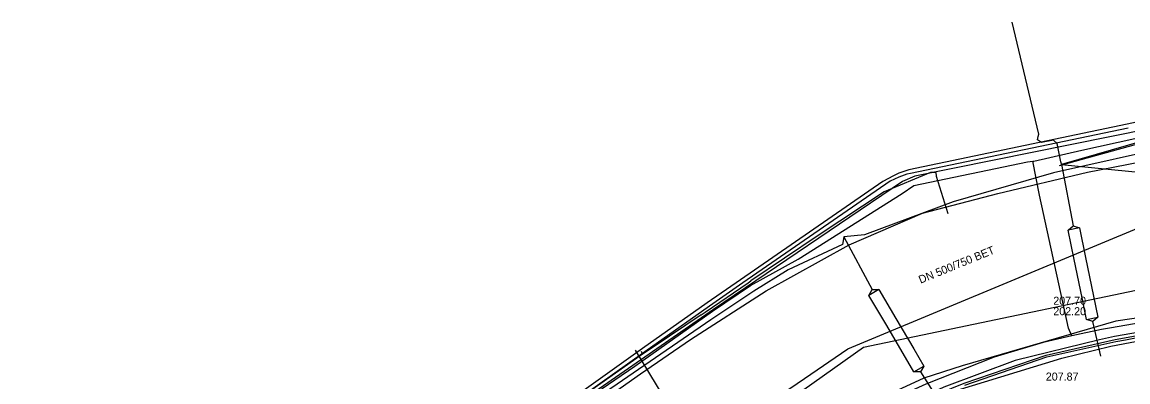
# Model space of a CAD drawing. Extents: x -600309 to -598967, y -1161267 to -1160292.
# Drawn here: x -599534.7 to -599424.1, y -1161113.3 to -1161077.3 of the extents above; entities that cross this region are included whole.
import ezdxf

# ---------------------------------------------------------------- set-up
doc = ezdxf.new("R2010")
doc.units = 0
for name, color, linetype in [('Vrstva 12', 7, 'Continuous'), ('Vrstva 13', 7, 'Continuous'), ('Vrstva 42', 7, 'Continuous'), ('Vrstva 44', 7, 'Continuous'), ('Vrstva 51', 7, 'Continuous'), ('Vrstva 52', 7, 'Continuous'), ('Vrstva 54', 7, 'Continuous'), ('Vrstva 55', 7, 'Continuous'), ('Vrstva 58', 7, 'Continuous'), ('Vrstva 9', 7, 'Continuous')]:
    doc.layers.add(name, color=color, linetype=linetype)

msp = doc.modelspace()

# ---------------------------------------------------------------- linework, layer by layer
at = {"layer": 'Vrstva 12'}
for points in [[(-599400.2, -1161083.33), (-599401.54, -1161083.49), (-599402.01, -1161081.42), (-599407.18, -1161082.57), (-599406.94, -1161083.84), (-599407.3, -1161084.71), (-599410.24, -1161085.6), (-599445.41, -1161092.71), (-599446.65, -1161093.23), (-599465.57, -1161106.03), (-599472.42, -1161110.78), (-599491.12, -1161123.76), (-599491.65, -1161124.13)], [(-599428.72, -1161090.12), (-599419.79, -1161088.13), (-599407.49, -1161086.16), (-599399.64, -1161084.58)], [(-599433.54, -1161091.2), (-599428.72, -1161090.12)], [(-599485.96, -1161120.26), (-599473.44, -1161111.7), (-599465.67, -1161106.21), (-599461.85, -1161103.64), (-599457.09, -1161101.01), (-599446.68, -1161094.43), (-599445.53, -1161093.64), (-599434.17, -1161091.28), (-599433.64, -1161091.22)], [(-599433.64, -1161091.22), (-599433.54, -1161091.2)], [(-599429.74, -1161108.66), (-599430.06, -1161107.9), (-599432.97, -1161094.59), (-599433.64, -1161091.22)], [(-599402.37, -1161104.43), (-599406.33, -1161104.44), (-599425.32, -1161107.2), (-599440.69, -1161111.67), (-599444.53, -1161112.89), (-599451.08, -1161115.93)], [(-599390.12, -1161116.07), (-599391.73, -1161112.51), (-599393.44, -1161108.04), (-599393.67, -1161106.76), (-599395.13, -1161105.4), (-599401.31, -1161105.02), (-599410.87, -1161105.54), (-599415.26, -1161106.02), (-599425.76, -1161107.85)], [(-599426.76, -1161108.04), (-599429.74, -1161108.66)], [(-599425.76, -1161107.85), (-599426.36, -1161107.95), (-599426.76, -1161108.04)], [(-599429.74, -1161108.66), (-599432.58, -1161109.34), (-599437.49, -1161110.8), (-599444.33, -1161113.49), (-599449.75, -1161115.97), (-599451.73, -1161116.97)]]:
    msp.add_lwpolyline(points, dxfattribs=at)
at = {"layer": 'Vrstva 13'}
msp.add_lwpolyline([(-599411.72, -1161101.73), (-599414.52, -1161102.31), (-599450.57, -1161109.84), (-599460.65, -1161116.98), (-599462.74, -1161118.46), (-599483.11, -1161132.91), (-599490.49, -1161138.14), (-599508.93, -1161151.21), (-599509.58, -1161151.67), (-599510.09, -1161152.02), (-599523.74, -1161161.3), (-599533.94, -1161168.24), (-599537.02, -1161170.34), (-599537.86, -1161170.91)], dxfattribs=at)
at = {"layer": 'Vrstva 42'}
for points in [[(-599409.51, -1161084.35), (-599424.19, -1161087.5), (-599446.02, -1161092.06), (-599447.02, -1161092.41), (-599447.55, -1161092.66), (-599448.64, -1161093.23), (-599462.86, -1161103.05), (-599466.18, -1161105.36), (-599472.65, -1161109.92), (-599483.38, -1161117.57)], [(-599424.1, -1161087.89), (-599445.85, -1161092.43), (-599446.21, -1161092.5), (-599447.04, -1161092.79), (-599447.89, -1161093.19), (-599462.64, -1161103.37), (-599465.95, -1161105.69), (-599472.42, -1161110.25), (-599483.16, -1161117.9), (-599484.73, -1161118.79), (-599491.56, -1161123.51), (-599499.23, -1161128.75), (-599499.37, -1161128.84), (-599499.64, -1161128.93), (-599507.03, -1161134.21), (-599510.54, -1161136.82), (-599510.85, -1161136.64), (-599513.15, -1161138.75), (-599516.24, -1161140.96), (-599517.02, -1161141.01), (-599523.02, -1161145.09), (-599526.27, -1161147.46), (-599527.21, -1161147.95)]]:
    msp.add_lwpolyline(points, dxfattribs=at)
at = {"layer": 'Vrstva 44'}
for points in [[(-599528.63, -1161146.98), (-599528.27, -1161147.64), (-599526.76, -1161150), (-599517.76, -1161160.96), (-599516.77, -1161161.69), (-599516.16, -1161161.65), (-599506.44, -1161155.09), (-599505.98, -1161154.66), (-599496.34, -1161147.81), (-599484.85, -1161139.81), (-599479.54, -1161136.26), (-599469.85, -1161129.64), (-599463.88, -1161125.49), (-599456.76, -1161121.21), (-599451.27, -1161118.24), (-599446.33, -1161115.77), (-599440.5, -1161113.4), (-599432.28, -1161110.59), (-599425.38, -1161109.04), (-599421.91, -1161108.39), (-599410.9, -1161106.63), (-599409.16, -1161106.12), (-599408.44, -1161105.99)], [(-599440.42, -1161113.58), (-599432.22, -1161110.77), (-599425.34, -1161109.24), (-599424.35, -1161109.06), (-599422.01, -1161108.6)]]:
    msp.add_lwpolyline(points, dxfattribs=at)
at = {"layer": 'Vrstva 51'}
for points in [[(-599433.09, -1161088.75), (-599433.04, -1161088.5), (-599435.7, -1161077.31)], [(-599430.73, -1161091.6), (-599430.82, -1161091.27), (-599431.2, -1161089.44), (-599431.55, -1161089.1), (-599432.75, -1161089.33), (-599433.16, -1161089.07), (-599433.09, -1161088.75)]]:
    msp.add_lwpolyline(points, dxfattribs=at)
at = {"layer": 'Vrstva 52'}
msp.add_lwpolyline([(-599443.56, -1161267.03), (-599429.25, -1161260.28), (-599403.97, -1161248.61), (-599379.15, -1161236.86), (-599353.76, -1161224.39), (-599328.21, -1161212.98), (-599317.52, -1161181.99), (-599328.8, -1161153.56), (-599345.29, -1161119.77), (-599395.54, -1161081.38), (-599430.76, -1161091.53)], dxfattribs=at)
at = {"layer": 'Vrstva 54'}
for points in [[(-599430.75, -1161091.55), (-599429.6, -1161097.67)], [(-599430.75, -1161091.55), (-599407.7, -1161093.84)], [(-599428.97, -1161097.88), (-599430.1, -1161098.11), (-599429.6, -1161097.67), (-599428.97, -1161097.88)], [(-599429.5, -1161101.02), (-599430.1, -1161098.11)], [(-599428.97, -1161097.88), (-599428.36, -1161100.83)], [(-599452.54, -1161098.75), (-599449.69, -1161104.04)], [(-599428.7, -1161104.86), (-599429.5, -1161101.02)], [(-599428.36, -1161100.83), (-599427.56, -1161104.68)], [(-599449.02, -1161104.03), (-599450.02, -1161104.62), (-599449.69, -1161104.04), (-599449.02, -1161104.03)], [(-599448.34, -1161107.47), (-599450.02, -1161104.62)], [(-599449.02, -1161104.03), (-599447.31, -1161106.94)], [(-599428.25, -1161107.01), (-599428.7, -1161104.86)], [(-599427.56, -1161104.68), (-599427.12, -1161106.78)], [(-599447.31, -1161106.94), (-599445.54, -1161109.95)], [(-599427.12, -1161106.78), (-599427.62, -1161107.22), (-599428.25, -1161107.01), (-599427.12, -1161106.78)], [(-599446.59, -1161110.44), (-599448.34, -1161107.47)], [(-599426.83, -1161110.68), (-599427.62, -1161107.22)], [(-599473.39, -1161110.09), (-599470.62, -1161114.66)], [(-599445.52, -1161112.27), (-599446.59, -1161110.44)], [(-599445.54, -1161109.95), (-599444.52, -1161111.68)], [(-599445.52, -1161112.27), (-599444.52, -1161111.68), (-599444.85, -1161112.26), (-599445.52, -1161112.27)], [(-599444.85, -1161112.26), (-599441.36, -1161117.79)]]:
    msp.add_lwpolyline(points, dxfattribs=at)
at = {"layer": 'Vrstva 55'}
msp.add_lwpolyline([(-599382.55, -1161077.56), (-599382.35, -1161079.4), (-599392.28, -1161081.55), (-599394.22, -1161082.3), (-599401, -1161083.87), (-599407.15, -1161085.04), (-599408.55, -1161085.66), (-599418.1, -1161087.52), (-599418.12, -1161088.72), (-599419.33, -1161089.64), (-599431.55, -1161092.37), (-599441.6, -1161095.26), (-599450.47, -1161098.55), (-599452.51, -1161098.77), (-599452.66, -1161099.54), (-599458.08, -1161102.07), (-599461.51, -1161104.19), (-599465.82, -1161107.06), (-599491.25, -1161124.53), (-599516.89, -1161142.86), (-599532.87, -1161154.08), (-599549.46, -1161163.75)], dxfattribs=at)
at = {"layer": 'Vrstva 58'}
msp.add_line((-599472.65, -1161110.5), (-599472.75, -1161110.24), dxfattribs=at)
for points in [[(-599430.97, -1161091.65), (-599395.42, -1161081.8), (-599342.74, -1161124.01), (-599328.91, -1161153.63), (-599317.25, -1161182.5), (-599328.16, -1161213.04), (-599353.82, -1161224.46), (-599379.19, -1161236.92), (-599403.87, -1161248.57), (-599429.07, -1161260.17), (-599443.59, -1161267.03)], [(-599542.38, -1161160.56), (-599533.2, -1161154.58), (-599528.09, -1161151.08), (-599521.91, -1161146.91), (-599514.24, -1161141.44), (-599507, -1161136.3), (-599501.53, -1161132.34), (-599496.33, -1161128.54), (-599491.32, -1161125.22), (-599486.23, -1161121.75), (-599479.75, -1161117.33), (-599472.87, -1161112.47), (-599467.85, -1161109.01), (-599460.3, -1161104.15), (-599451.98, -1161099.58), (-599444.65, -1161096.4), (-599437.14, -1161094.44), (-599428.15, -1161092.3), (-599420.12, -1161090.75)], [(-599443.34, -1161092.35), (-599443.86, -1161092.34), (-599448.5, -1161094.27), (-599455.1, -1161098.64), (-599461.82, -1161103.17)], [(-599443.34, -1161092.35), (-599443.3, -1161092.69), (-599442.14, -1161096.45)], [(-599466.8, -1161106.56), (-599466.39, -1161106.28), (-599462.09, -1161103.35), (-599461.82, -1161103.17)], [(-599474.14, -1161133.42), (-599466.1, -1161127.47), (-599458.08, -1161122.36), (-599450.1, -1161118.23), (-599441.28, -1161114.12), (-599430.71, -1161110.88), (-599425.82, -1161109.68), (-599417.4, -1161108.09), (-599410.05, -1161107.1), (-599408.41, -1161106.99), (-599406.98, -1161107.71), (-599405.73, -1161108.88), (-599405.33, -1161109.57)], [(-599466.8, -1161106.56), (-599471.49, -1161109.71), (-599472.65, -1161110.5)], [(-599422.18, -1161108.17), (-599425.47, -1161108.73), (-599426.97, -1161109.05), (-599435.38, -1161111.11), (-599442.51, -1161113.8), (-599450.87, -1161117.7)], [(-599472.65, -1161110.5), (-599479.52, -1161115.31), (-599488.43, -1161121.57)]]:
    msp.add_lwpolyline(points, dxfattribs=at)
at = {"layer": 'Vrstva 9'}
for points in [[(-599452.12, -1161109.97), (-599449.71, -1161108.97), (-599421.47, -1161097.21)], [(-599476.82, -1161126.76), (-599464.13, -1161118.13), (-599461.06, -1161116.04), (-599456.45, -1161112.91), (-599452.12, -1161109.97)]]:
    msp.add_lwpolyline(points, dxfattribs=at)

# ---------------------------------------------------------------- texts
at = {"layer": 'Vrstva 12'}
msp.add_text('DN 500/750 BET', height=0.8, rotation=22.2881, dxfattribs=at).set_placement((-599444.85, -1161103.46))
for s, p in [('207.70', (-599431.58, -1161105.55)), ('202.20', (-599431.58, -1161106.6)), ('207.87', (-599432.33, -1161113.13))]:
    msp.add_text(s, height=0.8, dxfattribs=at).set_placement(p)

doc.saveas('drawing.dxf')
